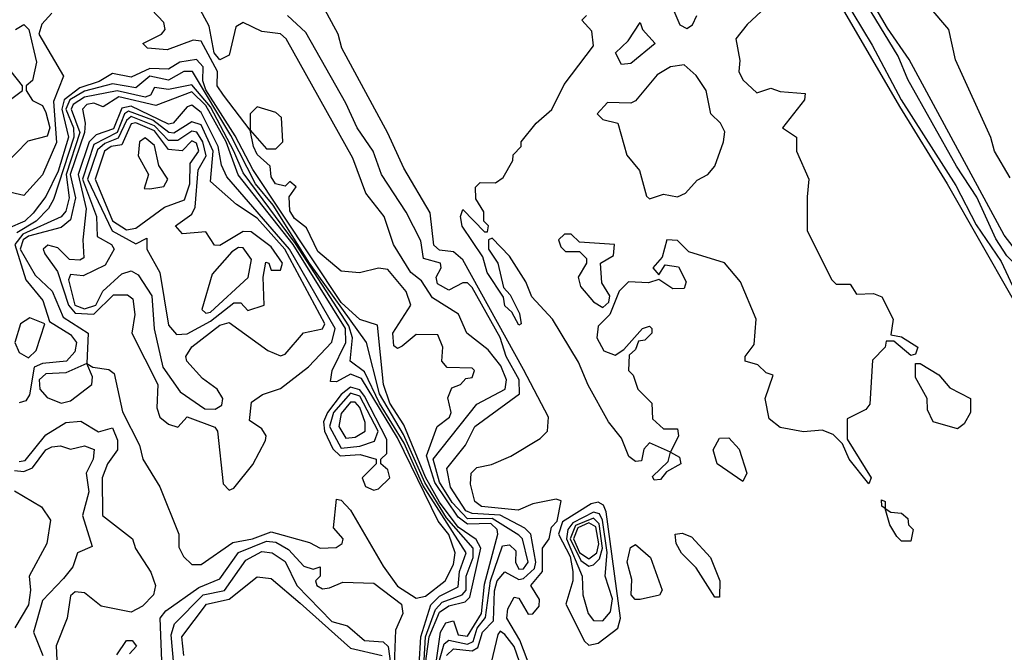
# Model space of a CAD drawing. Extents: x 2889633 to 3052318, y 540750 to 918690.
# Tile 630 of 656: x 2976556 to 2978665, y 857612 to 858966. Entities that reach past the tile are written whole.
import ezdxf

# ---------------------------------------------------------------- set-up
doc = ezdxf.new("R2010")
doc.units = 0

msp = doc.modelspace()

# ---------------------------------------------------------------- linework, layer by layer
at = {"layer": '0CON02XD'}
for points in [[(2978175.2, 859255.2), (2978381.9, 858911.9), (2978444.4, 858794.4), (2978561.3, 858611.3), (2978605, 858527.1), (2978658.6, 858448.6), (2978692.5, 858375), (2978720, 858340), (2978765, 858247.8), (2978787.7, 858217.7), (2978818.7, 858148.7), (2978835, 858128.8), (2978855, 858123.4)], [(2978185, 859219.2), (2978440.3, 858780.3), (2978542.9, 858615), (2978819.7, 858129.8), (2978845, 858111.2)], [(2978845, 858111.2), (2978895, 858114.2), (2978910.6, 858135), (2978905.4, 858165), (2978830.8, 858245), (2978799.3, 858299.3), (2978745, 858364), (2978708.3, 858448.3), (2978664.4, 858505), (2978460.9, 858880.9), (2978415, 858948), (2978325, 859102.5)], [(2978855, 858123.4), (2978887, 858143), (2978884.6, 858165), (2978848.3, 858208.3), (2978813.1, 858235), (2978785, 858293.3), (2978729.7, 858349.7), (2978695.8, 858435.8), (2978670.6, 858460.6), (2978646.9, 858496.9), (2978606.2, 858586.2), (2978562.4, 858652.4), (2978458.5, 858838.5), (2978438, 858888), (2978312.1, 859095)], [(2978185, 859022.5), (2978114.1, 858955.9), (2978090, 858925), (2978098.8, 858878.8), (2978096.7, 858855), (2978105, 858837.5), (2978135, 858810), (2978165, 858820), (2978185, 858812.5), (2978238.3, 858808.3), (2978236.7, 858795), (2978190, 858735), (2978220, 858715), (2978220, 858685), (2978246.2, 858625), (2978243, 858587), (2978242.5, 858515), (2978295, 858410), (2978305, 858400), (2978335, 858400), (2978348.3, 858378.3), (2978385, 858380), (2978403, 858373), (2978426.7, 858325), (2978421.7, 858291.7), (2978445, 858287.5), (2978480, 858265), (2978475, 858250), (2978465, 858247.5), (2978428.3, 858278.3), (2978411.7, 858278.3), (2978410, 858265), (2978383, 858237), (2978376.7, 858143.3), (2978368.3, 858131.7), (2978328.3, 858111.7), (2978328.3, 858068.3), (2978380, 857985), (2978375, 857972.5)], [(2977455.2, 857594.8), (2977465, 857630), (2977475, 857638.1), (2977515, 857628.9), (2977527.1, 857635), (2977536.2, 857663.8), (2977553.8, 857686.2), (2977564.6, 857764.6), (2977590.4, 857839.6), (2977605, 857841.9), (2977619.1, 857829.1), (2977618.1, 857805), (2977625, 857790), (2977635, 857790.6), (2977645.4, 857805), (2977632.9, 857855), (2977625, 857862.9), (2977568.1, 857898.1), (2977515, 857897.3), (2977482.3, 857932.3), (2977455, 857975.8), (2977441.8, 858025), (2977535, 858143.3), (2977595.8, 858175), (2977598.6, 858195), (2977586.9, 858225), (2977559.7, 858259.7), (2977513.8, 858295), (2977495.8, 858335.8), (2977440.5, 858370.5), (2977417.1, 858407.1), (2977394, 858425), (2977356.7, 858485), (2977336.7, 858545), (2977297.5, 858595), (2977269.5, 858669.5), (2977126.7, 858925), (2977115, 858936), (2977075, 858941.2), (2977035, 858960), (2977018.8, 858951.2), (2977005, 858890), (2976985, 858880), (2976972.5, 858895), (2976962.1, 858952.1), (2976933.3, 859005)], [(2977658.6, 857555), (2977627.6, 857637.6), (2977599.4, 857685), (2977602, 857705), (2977615, 857730), (2977625, 857727.5), (2977645, 857693.3), (2977655, 857694), (2977669.1, 857710.9), (2977669.2, 857725), (2977650.8, 857755), (2977675.6, 857785), (2977675.6, 857834.4), (2977690, 857855), (2977695, 857880), (2977707.5, 857892.5), (2977716.2, 857936.2), (2977705, 857940), (2977655, 857930), (2977623.9, 857916.1), (2977545, 857923.6), (2977531.2, 857935), (2977521.7, 857971.7), (2977523.3, 857995), (2977535, 858007.5), (2977566.4, 858013.6), (2977608.3, 858031.7), (2977670.7, 858069.3), (2977686.7, 858085), (2977688.5, 858115), (2977635, 858217.5), (2977505, 858451.9), (2977485, 858469.5), (2977455, 858473.1), (2977443.5, 858483.5), (2977435, 858552.5), (2977378.6, 858648.6), (2977345, 858723.3), (2977246.2, 858905), (2977238, 858935), (2977205.7, 858995.7)], [(2978677.4, 858627.4), (2978644, 858685), (2978636.2, 858713.8), (2978560.5, 858880.5), (2978546, 858945), (2978504.4, 858994.4)], [(2976625, 858980), (2976603.4, 858956.6), (2976597.1, 858935), (2976650, 858845), (2976628.7, 858791.3), (2976635, 858703.3), (2976605, 858633.8), (2976565, 858590), (2976525, 858599.4)], [(2977438.8, 857525), (2977457.3, 857655), (2977469.2, 857675), (2977485, 857679.2), (2977495, 857649.2), (2977515, 857646), (2977545.2, 857694.8), (2977552, 857758), (2977580.5, 857865), (2977578.5, 857875), (2977565, 857887.2), (2977515, 857886.3), (2977495, 857901.2), (2977445.3, 857975), (2977427.4, 858032.6), (2977450, 858095), (2977476.7, 858115), (2977480, 858125), (2977473.3, 858156.7), (2977481.7, 858178.3), (2977500, 858185), (2977511.7, 858198.3), (2977525, 858200), (2977530, 858215), (2977525, 858220), (2977471.7, 858221.7), (2977460, 858235), (2977462.5, 858265), (2977451.7, 858291.7), (2977405, 858292.5), (2977375, 858267.1), (2977365, 858262.5), (2977357.8, 858267.8), (2977355.6, 858295), (2977393.8, 858355), (2977384.1, 858384.1), (2977345, 858431.2), (2977325, 858434), (2977284.1, 858424.1), (2977245, 858427.5), (2977195, 858470), (2977170.7, 858520.7), (2977145, 858540.8), (2977135, 858556.7), (2977133.3, 858586.7), (2977148.3, 858608.3), (2977135, 858620), (2977125, 858610), (2977104, 858615), (2977095, 858630), (2977092.5, 858652.5), (2977065, 858677.5), (2977056.7, 858695), (2977050, 858730), (2976992.9, 858805), (2976979.2, 858825), (2976980, 858855), (2976945, 858920), (2976927.7, 858922.3), (2976871.7, 858901.7), (2976830, 858905), (2976820, 858915), (2976860, 858935), (2976867.5, 858945), (2976865, 858960), (2976838.3, 858988.3)], [(2977470, 857605), (2977485, 857619.1), (2977525, 857614.6), (2977537.6, 857622.4), (2977547.1, 857655), (2977570.8, 857679.2), (2977573.2, 857743.2), (2977578.5, 857765), (2977595, 857784), (2977625, 857767.5), (2977635, 857769.5), (2977658.9, 857791.1), (2977661.5, 857805), (2977650.6, 857865), (2977637.8, 857877.8), (2977585.3, 857905.3), (2977525, 857908.8), (2977511.9, 857915), (2977478.6, 857965), (2977471.2, 858005), (2977511.2, 858055), (2977530.8, 858095), (2977626.7, 858165), (2977625.6, 858195), (2977597.8, 858245), (2977585, 858286), (2977525, 858392.5), (2977515, 858402.5), (2977505, 858402.5), (2977475, 858387.3), (2977450.7, 858400.7), (2977448.5, 858415), (2977458.8, 858435), (2977457.5, 858445), (2977421.2, 858455), (2977415, 858492.5), (2977384.2, 858554.2), (2977331.2, 858635), (2977313.3, 858685), (2977278.8, 858735), (2977255, 858787.5), (2977168.8, 858938.8), (2977130, 858975)], [(2978375, 857972.5), (2978332.5, 858025), (2978318.3, 858058.3), (2978298.3, 858078.3), (2978275, 858087.5), (2978235, 858083.8), (2978185, 858093.3), (2978161.7, 858111.7), (2978152.5, 858155), (2978170, 858205), (2978155, 858210), (2978137, 858227), (2978110, 858235), (2978110, 858245), (2978129.3, 858270.7), (2978133.3, 858325), (2978100, 858405), (2978065.7, 858445.7), (2977989.3, 858469.3), (2977965, 858493.3), (2977942.5, 858495), (2977932.5, 858457.5), (2977912.5, 858435), (2977925, 858420), (2977938.3, 858441.7), (2977967, 858437), (2977983.3, 858405), (2977979.3, 858390.7), (2977955, 858390), (2977925, 858410), (2977903, 858403), (2977860, 858405), (2977840, 858385), (2977820, 858335), (2977795, 858310), (2977792.5, 858285), (2977807, 858257), (2977831.7, 858248.3), (2977850, 858260), (2977890, 858305), (2977905, 858310), (2977910, 858305), (2977910, 858295), (2977895, 858280), (2977881.7, 858278.3), (2977875, 858260), (2977861.7, 858248.3), (2977860, 858215), (2977870, 858205), (2977880, 858175), (2977910, 858145), (2977911.7, 858111.7), (2977935, 858090), (2977965, 858090), (2977967.5, 858075), (2977950, 858040), (2977969.3, 858029.3), (2977972.5, 858015), (2977941.7, 857998.3), (2977928.3, 857981.7), (2977915, 857980), (2977911.7, 857988.3), (2977945, 858020), (2977950, 858040), (2977905, 858060), (2977893, 858047), (2977888.3, 858021.7), (2977875, 858020), (2977860.7, 858030.7), (2977845, 858070), (2977817.5, 858105), (2977773.9, 858183.9), (2977753.3, 858233.3), (2977697.5, 858325), (2977653, 858373), (2977640, 858405), (2977605, 858460), (2977568.3, 858498.3), (2977560, 858495), (2977560, 858475), (2977580, 858445), (2977592.5, 858392.5), (2977607, 858377), (2977627, 858337), (2977630, 858315), (2977625, 858312.5), (2977610, 858340), (2977595, 858353.3), (2977592.5, 858372.5), (2977557.5, 858425), (2977548.3, 858458.3), (2977503.9, 858523.9), (2977500, 858545), (2977505, 858560), (2977551.7, 858511.7), (2977558.3, 858511.7), (2977560, 858525), (2977550, 858535), (2977550, 858555), (2977533, 858583), (2977532.5, 858607.5), (2977542.5, 858617.5), (2977575, 858616.7), (2977591.7, 858628.3), (2977612.5, 858665), (2977613, 858677), (2977630, 858695), (2977630, 858705), (2977662.5, 858745), (2977696.1, 858773.9), (2977722.5, 858827.5), (2977785, 858910), (2977781.7, 858941.7), (2977760, 858965), (2977770, 858975)], [(2977957.5, 858985), (2977970, 858955), (2977985, 858947.5), (2977997.5, 858955), (2978006.7, 858975)], [(2976547.5, 858945), (2976565, 858955.7), (2976575.5, 858945.5), (2976591.9, 858875), (2976583.8, 858836.2), (2976570, 858825), (2976570, 858815), (2976583.6, 858793.6), (2976605, 858782.5), (2976612.5, 858767.5), (2976620.6, 858735), (2976615, 858716.7), (2976573.6, 858706.4), (2976523.3, 858655)], [(2977845, 858870), (2977832.5, 858895), (2977859.3, 858920.7), (2977885, 858960), (2977890, 858945), (2977917.5, 858915), (2977865, 858872.5), (2977845, 858870)], [(2977422.6, 857567.4), (2977433.5, 857645), (2977455, 857697.9), (2977475, 857711.1), (2977510.3, 857719.7), (2977520.2, 857729.8), (2977543.8, 857835), (2977533.5, 857853.5), (2977495, 857879.5), (2977455, 857933.2), (2977425, 857986.8), (2977378.7, 858098.7), (2977349.2, 858145), (2977335.6, 858185), (2977322.5, 858312.5), (2977285, 858324.4), (2977245, 858360.4), (2977055.2, 858645.2), (2977017.7, 858717.7), (2976955, 858816.4), (2976948.4, 858835), (2976948.9, 858865), (2976935, 858880.9), (2976898.8, 858875), (2976875, 858860.6), (2976835, 858861.5), (2976795, 858843.1), (2976755, 858851.4), (2976726.3, 858833.6), (2976685, 858820.7), (2976651.1, 858795), (2976646.5, 858775), (2976660.6, 858715), (2976638.3, 858641.7), (2976612.2, 858587.7), (2976585, 858551.9), (2976567.1, 858535), (2976531.1, 858518.9)], [(2977905, 858582.5), (2977935, 858592.5), (2977965, 858586.7), (2977982.5, 858595), (2978007, 858623), (2978030, 858635), (2978045, 858652.5), (2978063.3, 858705), (2978066.4, 858726.4), (2978057.5, 858745), (2978036.7, 858765), (2978026.2, 858815), (2978005, 858846.7), (2977979.3, 858869.3), (2977950, 858865), (2977921.7, 858848.3), (2977875, 858792.5), (2977865, 858787.5), (2977815, 858788.8), (2977793.3, 858765), (2977805, 858752.5), (2977837.5, 858745), (2977856.4, 858676.4), (2977883.6, 858643.6), (2977898.3, 858588.3), (2977905, 858582.5)], [(2976508, 858775), (2976562.5, 858815), (2976562.5, 858825), (2976537.8, 858855)], [(2977422.2, 857595), (2977425.2, 857645), (2977446.4, 857703.6), (2977461.1, 857718.9), (2977504.2, 857735), (2977512.1, 857745), (2977512.3, 857775), (2977527.7, 857815), (2977527.1, 857835), (2977470, 857900), (2977424.1, 857975), (2977378.3, 858078.3), (2977326.7, 858165), (2977298.8, 858275), (2977177.2, 858445), (2977098.9, 858568.9), (2977061.4, 858615), (2977008.4, 858718.4), (2976926.2, 858855), (2976907.5, 858855), (2976875, 858836.7), (2976835, 858845.4), (2976805, 858820.5), (2976755, 858829.1), (2976695, 858812.9), (2976663.3, 858795), (2976654.8, 858774.8), (2976671.1, 858735), (2976671.9, 858715), (2976628.7, 858581.3), (2976618.2, 858561.8), (2976591.1, 858535), (2976549.9, 858510.1)], [(2977411.4, 857585), (2977415.2, 857644.8), (2977436.9, 857713.1), (2977455, 857731.8), (2977495, 857752), (2977497.9, 857785), (2977512.5, 857825), (2977419.9, 857969.9), (2977379.4, 858059.4), (2977326.7, 858145), (2977295, 858212.5), (2977263.8, 858235), (2977269.2, 858285), (2977261, 858311), (2977147.1, 858487.1), (2977035, 858638.5), (2977014.8, 858685), (2976965, 858779.7), (2976925, 858826.5), (2976875, 858816.5), (2976845, 858821.2), (2976836, 858805), (2976825, 858800.5), (2976765, 858814), (2976695, 858800.4), (2976670.5, 858785), (2976666.4, 858775), (2976684.7, 858725), (2976655.7, 858635), (2976662.2, 858585), (2976655, 858556.2), (2976645, 858544.3), (2976563.1, 858506.9), (2976545.9, 858485), (2976569.1, 858409.1), (2976606, 858365), (2976620, 858320), (2976665, 858292), (2976677.5, 858275), (2976674, 858255), (2976656.2, 858235), (2976605, 858230), (2976587.5, 858222.5), (2976577.3, 858162.7), (2976569.5, 858150.5), (2976555, 858146)], [(2977405, 857727.5), (2977425, 857732), (2977467.5, 857765), (2977485, 857800), (2977488.6, 857825), (2977475, 857864), (2977452.3, 857892.3), (2977365, 858071.2), (2977288, 858198), (2977265, 858207.3), (2977235, 858190.8), (2977221.7, 858191.7), (2977225.7, 858215), (2977254.7, 858275), (2977253.8, 858305), (2977141.7, 858485), (2977024.4, 858634.4), (2976998.4, 858705), (2976955, 858782.8), (2976925, 858812), (2976847.5, 858782.5), (2976768.6, 858801.4), (2976735, 858780), (2976715, 858787.8), (2976700, 858785), (2976690.8, 858775), (2976696.2, 858745), (2976694.7, 858725), (2976664.3, 858635), (2976675.8, 858585), (2976665, 858537.5), (2976645, 858521.5), (2976575, 858502.9), (2976563.4, 858495), (2976557.3, 858475), (2976589.6, 858419.6), (2976625.5, 858385), (2976649.4, 858329.4), (2976702.5, 858295), (2976700, 858230), (2976712.5, 858222.5), (2976747.4, 858217.4), (2976758.5, 858208.5), (2976776.7, 858126.7), (2976812.5, 858055), (2976820, 858025), (2976856, 857966), (2976896.7, 857865), (2976897, 857837), (2976907, 857817), (2976925, 857800), (2976945, 857800), (2977012.9, 857847.1), (2977055, 857854.5), (2977095, 857870), (2977177, 857847), (2977200, 857835), (2977233.9, 857836.1), (2977246.7, 857845), (2977248.8, 857855), (2977228.3, 857878.3), (2977235, 857940), (2977245, 857937.5), (2977265, 857916.2), (2977335, 857796), (2977365, 857753.1), (2977405, 857727.5)], [(2977005, 857958.6), (2977015, 857963.1), (2977055.8, 858014.2), (2977082.5, 858065), (2977084, 858075), (2977075, 858090), (2977048.3, 858108.3), (2977053, 858147), (2977076.4, 858163.6), (2977115, 858176.7), (2977175, 858223.3), (2977225, 858276), (2977231.8, 858305), (2977133.8, 858475), (2977000, 858630), (2976988.5, 858655), (2976981.3, 858695), (2976945, 858767.5), (2976925, 858783.1), (2976915, 858779.4), (2976885, 858744.4), (2976875, 858742.5), (2976795, 858780.9), (2976775, 858776.9), (2976757.4, 858732.6), (2976720.3, 858719.7), (2976705.2, 858704.8), (2976681.7, 858635), (2976698.5, 858561.5), (2976691.1, 858495), (2976693.6, 858456.4), (2976685, 858451.2), (2976662.5, 858452.5), (2976637.6, 858477.6), (2976616.2, 858483.8), (2976606.2, 858475), (2976610, 858465), (2976637.4, 858427.4), (2976660.8, 858355), (2976675, 858338.2), (2976715, 858336.1), (2976757, 858377), (2976787.1, 858377.1), (2976798.8, 858368.8), (2976802.5, 858335), (2976796.7, 858295), (2976852, 858185), (2976850, 858135), (2976856.2, 858115), (2976875, 858100), (2976895, 858094), (2976915, 858116.2), (2976973.9, 858093.9), (2976980, 858085), (2976992.3, 857972.3), (2977005, 857958.6)], [(2976975, 858132.5), (2976988.8, 858141.2), (2976991.2, 858155), (2976978.8, 858175), (2976947.9, 858197.9), (2976913.8, 858235), (2976912, 858245), (2976924.5, 858265.5), (2976985, 858312), (2977005, 858318), (2977087.7, 858257.7), (2977115, 858246.7), (2977125, 858250), (2977164.2, 858295.8), (2977205, 858304), (2977210, 858315), (2977123.9, 858475), (2977065, 858541.1), (2977020.5, 858570.5), (2976965, 858620), (2976970.8, 858685), (2976945, 858741.4), (2976925, 858747.5), (2976886.6, 858723.4), (2976875.5, 858724.5), (2976841, 858751), (2976789.4, 858770.6), (2976780.9, 858765), (2976765, 858724.7), (2976715, 858699.1), (2976690.7, 858625), (2976720.5, 858545), (2976722.3, 858502.3), (2976752.5, 858485), (2976758.8, 858475), (2976739.1, 858440.9), (2976692.3, 858417.7), (2976665, 858420.8), (2976660.7, 858409.3), (2976674.6, 858355), (2976695, 858347.1), (2976718.9, 858355), (2976734.2, 858385), (2976775, 858422), (2976795, 858428.8), (2976809.7, 858419.7), (2976839.4, 858375), (2976844.2, 858304.2), (2976862.6, 858222.6), (2976899.7, 858169.7), (2976952.8, 858132.8), (2976975, 858132.5)], [(2976892.3, 858292.3), (2976915, 858294), (2976965, 858320.5), (2977015, 858360), (2977030, 858360), (2977045, 858343.3), (2977080, 858355), (2977077.5, 858415), (2977083, 858447), (2977090, 858445), (2977095, 858430), (2977115, 858430), (2977118.8, 858445), (2977095, 858480), (2977051.7, 858511.7), (2977035, 858512.5), (2976985, 858482.5), (2976973.6, 858483.6), (2976955, 858512), (2976905, 858507.5), (2976890, 858525), (2976925, 858550), (2976932.2, 858565), (2976938.5, 858645), (2976955.4, 858675), (2976948.7, 858705), (2976935.3, 858725.3), (2976925, 858727.9), (2976895, 858707.5), (2976875, 858707.9), (2976845, 858738.8), (2976795, 858759.3), (2976785, 858750.6), (2976767.3, 858712.7), (2976738.7, 858701.3), (2976722.5, 858687.5), (2976701.6, 858625), (2976754, 858514), (2976805, 858486.2), (2976828.3, 858498.3), (2976828.8, 858475), (2976856.2, 858425), (2976875, 858312.5), (2976892.3, 858292.3)], [(2977105, 858690), (2977120, 858705), (2977117, 858757), (2977105, 858767.5), (2977065, 858780), (2977050, 858765), (2977050, 858730), (2977085, 858690), (2977105, 858690)], [(2976785, 858516.5), (2976805, 858520), (2976866.2, 858565), (2976909.5, 858580.5), (2976920.4, 858615), (2976921.3, 858658.7), (2976940, 858685), (2976935, 858702), (2976925, 858706.9), (2976904.3, 858685.7), (2976875, 858688.1), (2976845, 858728.4), (2976804.7, 858745.3), (2976795, 858743.1), (2976775, 858698.6), (2976752, 858695), (2976737.8, 858685), (2976717.8, 858625), (2976755, 858535.6), (2976785, 858516.5)], [(2976835, 858604), (2976865, 858608.8), (2976873.8, 858625), (2976854.3, 858654.3), (2976845, 858697.1), (2976825, 858713.3), (2976812.7, 858705), (2976810, 858675), (2976832, 858635), (2976822.5, 858605), (2976835, 858604)], [(2977805, 858350), (2977818.3, 858361.7), (2977820, 858375), (2977803, 858403), (2977800, 858445), (2977828.3, 858461.7), (2977830, 858485), (2977755, 858490), (2977737, 858507), (2977723, 858507), (2977710, 858495), (2977715, 858480), (2977725, 858470), (2977755, 858470), (2977770, 858455), (2977770, 858445), (2977752.5, 858415), (2977757.5, 858395), (2977785, 858362.5), (2977805, 858350)], [(2976955, 858338), (2976965, 858340), (2977045.8, 858414.2), (2977052.9, 858452.9), (2977035, 858477.5), (2977025, 858478.5), (2977010.8, 858469.2), (2976968.5, 858421.5), (2976946.1, 858346.1), (2976955, 858338)], [(2976575, 858242.5), (2976591.7, 858258.3), (2976610, 858315), (2976578, 858328), (2976558, 858315), (2976546, 858275), (2976555, 858253.8), (2976575, 858242.5)], [(2976645, 858145.5), (2976665, 858150), (2976710.6, 858185), (2976711.9, 858201.9), (2976700, 858230), (2976655, 858210.5), (2976612, 858208), (2976598.2, 858195), (2976599.5, 858175), (2976615, 858157.1), (2976645, 858145.5)], [(2978565, 858090), (2978512.5, 858105), (2978500.7, 858130.7), (2978500, 858155), (2978475, 858200), (2978475, 858230), (2978485, 858230), (2978525, 858206), (2978548.3, 858178.3), (2978592.5, 858155), (2978592.5, 858125), (2978579.3, 858100.7), (2978565, 858090)], [(2977315, 857958.8), (2977325, 857962), (2977348.8, 857985), (2977345, 858002.5), (2977330, 858015), (2977330, 858025), (2977342.5, 858037.5), (2977342.7, 858067.3), (2977295, 858160), (2977285, 858173.4), (2977265, 858179.1), (2977245, 858163.9), (2977215.3, 858125), (2977206.6, 858105), (2977209.1, 858085), (2977227.1, 858047.1), (2977242.7, 858032.7), (2977285.5, 858035.5), (2977320, 858025), (2977320, 858015), (2977290, 857985), (2977296.7, 857966.7), (2977315, 857958.8)], [(2977245, 858048.5), (2977285, 858052.9), (2977316.2, 858063.8), (2977323.6, 858085), (2977285, 858160), (2977265, 858166.6), (2977228.2, 858125), (2977219.6, 858095), (2977245, 858048.5)], [(2977255, 858070), (2977275, 858072.5), (2977296.2, 858085), (2977295.9, 858104.1), (2977285, 858136), (2977275, 858147.1), (2977265, 858147.1), (2977245, 858123.3), (2977240, 858095), (2977255, 858070)], [(2976555, 858020.6), (2976567.6, 858022.4), (2976612.5, 858077.5), (2976655, 858103.8), (2976687, 858107), (2976725, 858084), (2976755, 858092.5), (2976765.7, 858065.7), (2976765.8, 858045), (2976744.2, 858015), (2976732.5, 857985), (2976733.3, 857905), (2976797.5, 857855), (2976803.9, 857833.9), (2976837, 857783), (2976846.7, 857755), (2976842.5, 857735), (2976819.3, 857710.7), (2976795, 857697.5), (2976730.5, 857710.5), (2976695, 857738.8), (2976675, 857741.2), (2976665, 857732.5), (2976657.5, 857685), (2976634.2, 857625.8), (2976636, 857595)], [(2978105, 857977.5), (2978050, 858015), (2978041.2, 858045), (2978055, 858070), (2978075, 858071.2), (2978097, 858047), (2978113.8, 857995), (2978105, 857977.5)], [(2976545, 858001.1), (2976565, 857998.9), (2976583.6, 858006.4), (2976612.5, 858045), (2976625, 858052), (2976643.6, 858053.6), (2976665, 858046.7), (2976695, 858053.8), (2976715.8, 858045.8), (2976713.3, 858025), (2976698.8, 857995), (2976704.3, 857955), (2976690.8, 857905), (2976711.7, 857838.3), (2976680, 857825), (2976670, 857795), (2976650, 857770), (2976605, 857722.5), (2976586, 857655), (2976605.7, 857605)], [(2976545, 857957.5), (2976603, 857923), (2976622.5, 857895), (2976614.2, 857845), (2976576.2, 857775), (2976579.2, 857745), (2976575, 857713.3), (2976545.6, 857664.4)], [(2978465, 857850), (2978445, 857850), (2978435, 857860), (2978420, 857885), (2978410, 857920), (2978402.5, 857925), (2978401.7, 857938.3), (2978410, 857935), (2978410, 857920), (2978421.7, 857911.7), (2978445, 857910), (2978458.3, 857898.3), (2978460, 857885), (2978470, 857875), (2978465, 857850)], [(2977775, 857626.7), (2977795, 857631.2), (2977836.9, 857663.1), (2977843.3, 857685), (2977812.4, 857912.4), (2977806.5, 857926.5), (2977795, 857933.3), (2977780.2, 857929.8), (2977718.8, 857891.2), (2977710, 857865), (2977735, 857817.1), (2977741.2, 857785), (2977740.9, 857765), (2977725.7, 857715), (2977765.9, 857635.9), (2977775, 857626.7)], [(2977805, 857678.8), (2977821.7, 857698.3), (2977826.1, 857726.1), (2977810, 857775), (2977814.2, 857825.8), (2977804.4, 857894.4), (2977798.2, 857908.2), (2977785, 857911.8), (2977741.2, 857888.8), (2977730.3, 857875), (2977727.6, 857855), (2977761.1, 857775), (2977762, 857735), (2977773.8, 857695), (2977785, 857680), (2977805, 857678.8)], [(2977775, 857796.5), (2977785, 857798.9), (2977798.1, 857811.9), (2977804.3, 857835), (2977797.1, 857887.1), (2977785, 857899.2), (2977746.9, 857883.1), (2977735.5, 857855), (2977758.1, 857808.1), (2977775, 857796.5)], [(2977775, 857811.8), (2977792.4, 857825), (2977796.3, 857843.7), (2977790.1, 857880.1), (2977775, 857889.1), (2977751.9, 857878.1), (2977742.2, 857855), (2977755, 857825.3), (2977775, 857811.8)], [(2978055, 857730), (2978045, 857730), (2978005, 857792.5), (2977973.9, 857823.9), (2977962.5, 857845), (2977960, 857865), (2977975, 857866.7), (2977995, 857858.8), (2978036, 857815), (2978055.7, 857765), (2978055, 857730)], [(2976861.4, 857575), (2976856.7, 857685), (2976869.5, 857700.5), (2976939.8, 857750.2), (2976985, 857768.8), (2977025, 857825.6), (2977085, 857849.6), (2977105, 857847.8), (2977131.7, 857831.7), (2977165, 857796.2), (2977185, 857790), (2977200, 857795), (2977200, 857775), (2977190, 857765), (2977192.5, 857755), (2977205, 857747.5), (2977220, 857750), (2977248.3, 857761.7), (2977315, 857760), (2977373.8, 857715), (2977377.1, 857695), (2977361.1, 857658.9), (2977357.9, 857585)], [(2977885, 857724.5), (2977874.5, 857724.5), (2977865.7, 857735), (2977867.3, 857767.3), (2977857.1, 857805), (2977864.1, 857835.9), (2977875, 857842.5), (2977907.5, 857815), (2977932.5, 857745), (2977926.2, 857733.8), (2977885, 857724.5)], [(2976886.4, 857585), (2976880.9, 857649.1), (2976887.4, 857672.6), (2976949.2, 857735), (2976995, 857744.3), (2977040.8, 857809.2), (2977075, 857827.5), (2977096.7, 857825), (2977125, 857806), (2977149.4, 857755), (2977225, 857678), (2977258.6, 857668.6), (2977295, 857636.7), (2977335, 857634.2), (2977345.6, 857624.4), (2977355, 857551.5)], [(2976907.5, 857605), (2976903.1, 857645), (2976956.2, 857715), (2977004.6, 857725.4), (2977065, 857773.3), (2977095, 857770), (2977156.9, 857716.9), (2977265, 857620.6), (2977332.5, 857605)], [(2977632.7, 857575), (2977615, 857624), (2977595, 857650), (2977585, 857656.7), (2977580, 857650), (2977562.2, 857575)], [(2976763.9, 857606.1), (2976785, 857636.7), (2976797, 857637), (2976806.7, 857625), (2976791.2, 857608.8)]]:
    msp.add_lwpolyline(points, dxfattribs=at)

doc.saveas('drawing.dxf')
